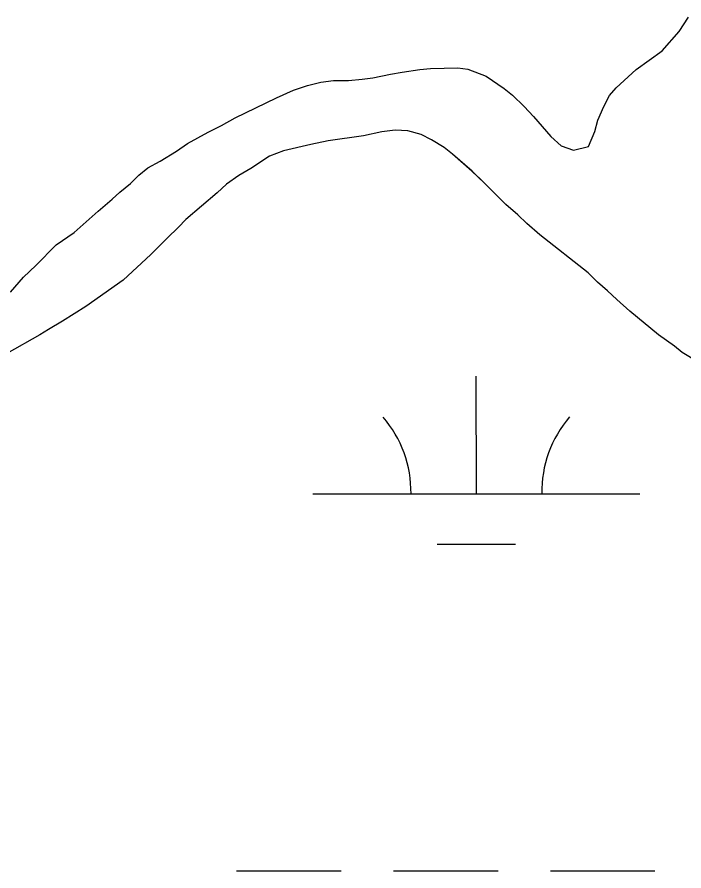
# Model space of a CAD drawing. Extents: x 3279314 to 3317160, y 734079 to 759431.
# Drawn here: x 3309126.6 to 3309330.7, y 755527.9 to 755789.3 of the extents above; entities that cross this region are included whole.
import ezdxf

# ---------------------------------------------------------------- set-up
doc = ezdxf.new("R2010")
doc.units = 0
doc.layers.add('V-SITE-VEGE', color=7, linetype='Continuous')
doc.layers.add('V-WETL-SWMP', color=7, linetype='Continuous')

msp = doc.modelspace()

# ---------------------------------------------------------------- linework, layer by layer
at = {"layer": 'V-SITE-VEGE'}
for p, q in [((3309242.35, 755754.63), (3309238.25, 755754.18)), ((3309246.14, 755754.46), (3309242.35, 755754.63)), ((3309250.23, 755753.34), (3309246.14, 755754.46)), ((3309232.56, 755752.94), (3309221.83, 755751.41)), ((3309238.25, 755754.18), (3309232.56, 755752.94)), ((3309253.38, 755751.75), (3309250.23, 755753.34)), ((3309257.31, 755749.37), (3309253.38, 755751.75)), ((3309216.46, 755750.32), (3309208.1, 755748.3)), ((3309221.83, 755751.41), (3309216.46, 755750.32)), ((3309259.83, 755747.31), (3309257.31, 755749.37)), ((3309203.83, 755746.74), (3309198.14, 755742.98)), ((3309208.1, 755748.3), (3309203.83, 755746.74)), ((3309265.8, 755742.08), (3309259.83, 755747.31)), ((3309198.14, 755742.98), (3309194.5, 755740.78)), ((3309269.58, 755738.6), (3309265.8, 755742.08)), ((3309194.5, 755740.78), (3309190.7, 755738.12)), ((3309190.7, 755738.12), (3309187.85, 755735.45)), ((3309276.18, 755731.95), (3309269.58, 755738.6)), ((3309187.85, 755735.45), (3309178.2, 755727.28)), ((3309279.79, 755728.77), (3309276.18, 755731.95)), ((3309282.62, 755726.08), (3309279.79, 755728.77)), ((3309178.2, 755727.28), (3309175.98, 755724.93)), ((3309286.55, 755722.59), (3309282.62, 755726.08)), ((3309175.98, 755724.93), (3309172.5, 755721.63)), ((3309172.5, 755721.63), (3309167.59, 755716.6)), ((3309301.33, 755711.02), (3309286.55, 755722.59)), ((3309167.59, 755716.6), (3309159.04, 755708.74)), ((3309304.16, 755708.17), (3309301.33, 755711.02)), ((3309159.04, 755708.74), (3309147.65, 755700.74)), ((3309307.31, 755705.48), (3309304.16, 755708.17)), ((3309310.13, 755702.79), (3309307.31, 755705.48)), ((3309314.06, 755699.3), (3309310.13, 755702.79)), ((3309147.65, 755700.74), (3309140.53, 755696.2)), ((3309322.87, 755692.01), (3309314.06, 755699.3)), ((3309140.53, 755696.2), (3309136.26, 755693.69)), ((3309133.57, 755691.97), (3309123.46, 755686.33)), ((3309136.26, 755693.69), (3309133.57, 755691.97)), ((3309327.74, 755688.52), (3309322.87, 755692.01)), ((3309330.1, 755686.62), (3309327.74, 755688.52)), ((3309334.98, 755683.6), (3309330.1, 755686.62))]:
    msp.add_line(p, q, dxfattribs=at)
msp.add_lwpolyline([(3309124.64, 755705.09), (3309128.6, 755709.65), (3309132.4, 755713.27), (3309138.57, 755719.55), (3309144.11, 755723.32), (3309151.39, 755729.91), (3309155.67, 755733.52), (3309158.04, 755735.72), (3309161.36, 755738.39), (3309163.9, 755740.91), (3309166.59, 755743.1), (3309170.38, 755745.14), (3309175.44, 755748.27), (3309178.76, 755750.62), (3309185.09, 755754.07), (3309189.2, 755756.11), (3309193.31, 755758.46), (3309205.95, 755764.56), (3309211.17, 755766.9), (3309215.43, 755768.31), (3309219.54, 755769.4), (3309223.48, 755769.85), (3309228.06, 755769.84), (3309232.16, 755770.29), (3309235.47, 755770.75), (3309240.84, 755771.84), (3309244.47, 755772.45), (3309249.84, 755773.22), (3309253.15, 755773.52), (3309261.51, 755773.81), (3309264.51, 755773.32), (3309270.18, 755771.25), (3309275.69, 755767.44), (3309278.2, 755765.38), (3309281.82, 755761.9), (3309284.64, 755758.89), (3309289.98, 755752.71), (3309293.13, 755749.86), (3309296.91, 755748.58), (3309301.49, 755749.67), (3309303.4, 755754.24), (3309304.36, 755757.7), (3309306.11, 755761.96), (3309307.86, 755765.26), (3309309.92, 755767.62), (3309316.09, 755773.27), (3309324, 755778.92), (3309329.23, 755784.9), (3309332.09, 755789.3)], dxfattribs=at)
at = {"layer": 'V-WETL-SWMP'}
for p, q in [((3309329.23, 755784.9), (3309332.09, 755789.3)), ((3309329.23, 755784.9), (3309332.09, 755789.3)), ((3309324, 755778.92), (3309329.23, 755784.9)), ((3309324, 755778.92), (3309329.23, 755784.9)), ((3309316.09, 755773.27), (3309324, 755778.92)), ((3309316.09, 755773.27), (3309324, 755778.92)), ((3309244.47, 755772.45), (3309249.84, 755773.22)), ((3309244.47, 755772.45), (3309249.84, 755773.22)), ((3309249.84, 755773.22), (3309253.15, 755773.52)), ((3309249.84, 755773.22), (3309253.15, 755773.52)), ((3309253.15, 755773.52), (3309261.51, 755773.81)), ((3309253.15, 755773.52), (3309261.51, 755773.81)), ((3309261.51, 755773.81), (3309264.51, 755773.32)), ((3309261.51, 755773.81), (3309264.51, 755773.32)), ((3309264.51, 755773.32), (3309270.18, 755771.25)), ((3309264.51, 755773.32), (3309270.18, 755771.25)), ((3309309.92, 755767.62), (3309316.09, 755773.27)), ((3309309.92, 755767.62), (3309316.09, 755773.27)), ((3309228.06, 755769.84), (3309232.16, 755770.29)), ((3309228.06, 755769.84), (3309232.16, 755770.29)), ((3309232.16, 755770.29), (3309235.47, 755770.75)), ((3309232.16, 755770.29), (3309235.47, 755770.75)), ((3309235.47, 755770.75), (3309240.84, 755771.84)), ((3309235.47, 755770.75), (3309240.84, 755771.84)), ((3309240.84, 755771.84), (3309244.47, 755772.45)), ((3309240.84, 755771.84), (3309244.47, 755772.45)), ((3309270.18, 755771.25), (3309275.69, 755767.44)), ((3309270.18, 755771.25), (3309275.69, 755767.44)), ((3309211.17, 755766.91), (3309215.43, 755768.31)), ((3309211.17, 755766.91), (3309215.43, 755768.31)), ((3309215.43, 755768.31), (3309219.54, 755769.4)), ((3309215.43, 755768.31), (3309219.54, 755769.4)), ((3309219.54, 755769.4), (3309223.48, 755769.85)), ((3309219.54, 755769.4), (3309223.48, 755769.85)), ((3309223.48, 755769.85), (3309228.06, 755769.84)), ((3309223.48, 755769.85), (3309228.06, 755769.84)), ((3309275.69, 755767.44), (3309278.2, 755765.38)), ((3309275.69, 755767.44), (3309278.2, 755765.38)), ((3309307.86, 755765.26), (3309309.92, 755767.62)), ((3309307.86, 755765.26), (3309309.92, 755767.62)), ((3309205.95, 755764.56), (3309211.17, 755766.91)), ((3309205.95, 755764.56), (3309211.17, 755766.91)), ((3309278.2, 755765.38), (3309281.82, 755761.89)), ((3309278.2, 755765.38), (3309281.82, 755761.89)), ((3309306.11, 755761.96), (3309307.86, 755765.26)), ((3309306.11, 755761.96), (3309307.86, 755765.26)), ((3309193.31, 755758.46), (3309205.95, 755764.56)), ((3309193.31, 755758.46), (3309205.95, 755764.56)), ((3309281.82, 755761.89), (3309284.64, 755758.89)), ((3309281.82, 755761.89), (3309284.64, 755758.89)), ((3309304.36, 755757.7), (3309306.11, 755761.96)), ((3309304.36, 755757.7), (3309306.11, 755761.96)), ((3309189.2, 755756.11), (3309193.31, 755758.46)), ((3309189.2, 755756.11), (3309193.31, 755758.46)), ((3309284.64, 755758.89), (3309289.98, 755752.71)), ((3309284.64, 755758.89), (3309289.98, 755752.71)), ((3309303.4, 755754.24), (3309304.36, 755757.7)), ((3309303.4, 755754.24), (3309304.36, 755757.7)), ((3309185.09, 755754.07), (3309189.2, 755756.11)), ((3309185.09, 755754.07), (3309189.2, 755756.11)), ((3309242.35, 755754.63), (3309238.25, 755754.18)), ((3309242.35, 755754.63), (3309238.25, 755754.18)), ((3309246.14, 755754.46), (3309242.35, 755754.63)), ((3309246.14, 755754.46), (3309242.35, 755754.63)), ((3309250.23, 755753.34), (3309246.14, 755754.46)), ((3309250.23, 755753.34), (3309246.14, 755754.46)), ((3309178.76, 755750.63), (3309185.09, 755754.07)), ((3309178.76, 755750.63), (3309185.09, 755754.07)), ((3309232.56, 755752.94), (3309221.83, 755751.4)), ((3309232.56, 755752.94), (3309221.83, 755751.4)), ((3309238.25, 755754.18), (3309232.56, 755752.94)), ((3309238.25, 755754.18), (3309232.56, 755752.94)), ((3309253.38, 755751.75), (3309250.23, 755753.34)), ((3309253.38, 755751.75), (3309250.23, 755753.34)), ((3309257.32, 755749.37), (3309253.38, 755751.75)), ((3309257.32, 755749.37), (3309253.38, 755751.75)), ((3309289.98, 755752.71), (3309293.13, 755749.86)), ((3309289.98, 755752.71), (3309293.13, 755749.86)), ((3309301.49, 755749.67), (3309303.4, 755754.24)), ((3309301.49, 755749.67), (3309303.4, 755754.24)), ((3309175.44, 755748.27), (3309178.76, 755750.63)), ((3309175.44, 755748.27), (3309178.76, 755750.63)), ((3309216.46, 755750.32), (3309208.1, 755748.3)), ((3309216.46, 755750.32), (3309208.1, 755748.3)), ((3309221.83, 755751.4), (3309216.46, 755750.32)), ((3309221.83, 755751.4), (3309216.46, 755750.32)), ((3309259.83, 755747.31), (3309257.32, 755749.37)), ((3309259.83, 755747.31), (3309257.32, 755749.37)), ((3309293.13, 755749.86), (3309296.91, 755748.58)), ((3309293.13, 755749.86), (3309296.91, 755748.58)), ((3309296.91, 755748.58), (3309301.49, 755749.67)), ((3309296.91, 755748.58), (3309301.49, 755749.67)), ((3309170.38, 755745.14), (3309175.44, 755748.27)), ((3309170.38, 755745.14), (3309175.44, 755748.27)), ((3309203.83, 755746.74), (3309198.14, 755742.98)), ((3309203.83, 755746.74), (3309198.14, 755742.98)), ((3309208.1, 755748.3), (3309203.83, 755746.74)), ((3309208.1, 755748.3), (3309203.83, 755746.74)), ((3309265.81, 755742.08), (3309259.83, 755747.31)), ((3309265.81, 755742.08), (3309259.83, 755747.31)), ((3309166.59, 755743.1), (3309170.38, 755745.14)), ((3309166.59, 755743.1), (3309170.38, 755745.14)), ((3309163.9, 755740.91), (3309166.59, 755743.1)), ((3309163.9, 755740.91), (3309166.59, 755743.1)), ((3309198.14, 755742.98), (3309194.5, 755740.79)), ((3309198.14, 755742.98), (3309194.5, 755740.79)), ((3309269.58, 755738.6), (3309265.81, 755742.08)), ((3309269.58, 755738.6), (3309265.81, 755742.08)), ((3309161.36, 755738.39), (3309163.9, 755740.91)), ((3309161.36, 755738.39), (3309163.9, 755740.91)), ((3309194.5, 755740.79), (3309190.7, 755738.12)), ((3309194.5, 755740.79), (3309190.7, 755738.12)), ((3309158.04, 755735.72), (3309161.36, 755738.39)), ((3309158.04, 755735.72), (3309161.36, 755738.39)), ((3309190.7, 755738.12), (3309187.85, 755735.45)), ((3309190.7, 755738.12), (3309187.85, 755735.45)), ((3309276.18, 755731.94), (3309269.58, 755738.6)), ((3309276.18, 755731.94), (3309269.58, 755738.6)), ((3309151.39, 755729.91), (3309155.67, 755733.52)), ((3309151.39, 755729.91), (3309155.67, 755733.52)), ((3309155.67, 755733.52), (3309158.04, 755735.72)), ((3309155.67, 755733.52), (3309158.04, 755735.72)), ((3309187.85, 755735.45), (3309178.2, 755727.28)), ((3309187.85, 755735.45), (3309178.2, 755727.28)), ((3309279.79, 755728.78), (3309276.18, 755731.94)), ((3309279.79, 755728.78), (3309276.18, 755731.94)), ((3309144.11, 755723.32), (3309151.39, 755729.91)), ((3309144.11, 755723.32), (3309151.39, 755729.91)), ((3309282.62, 755726.08), (3309279.79, 755728.78)), ((3309282.62, 755726.08), (3309279.79, 755728.78)), ((3309178.2, 755727.28), (3309175.98, 755724.93)), ((3309178.2, 755727.28), (3309175.98, 755724.93)), ((3309286.55, 755722.6), (3309282.62, 755726.08)), ((3309286.55, 755722.6), (3309282.62, 755726.08)), ((3309138.57, 755719.55), (3309144.11, 755723.32)), ((3309138.57, 755719.55), (3309144.11, 755723.32)), ((3309175.98, 755724.93), (3309172.5, 755721.63)), ((3309175.98, 755724.93), (3309172.5, 755721.63)), ((3309172.5, 755721.63), (3309167.59, 755716.6)), ((3309172.5, 755721.63), (3309167.59, 755716.6)), ((3309301.33, 755711.02), (3309286.55, 755722.6)), ((3309301.33, 755711.02), (3309286.55, 755722.6)), ((3309132.4, 755713.27), (3309138.57, 755719.55)), ((3309132.4, 755713.27), (3309138.57, 755719.55)), ((3309167.59, 755716.6), (3309159.04, 755708.74)), ((3309167.59, 755716.6), (3309159.04, 755708.74)), ((3309128.6, 755709.65), (3309132.4, 755713.27)), ((3309128.6, 755709.65), (3309132.4, 755713.27)), ((3309304.16, 755708.17), (3309301.33, 755711.02)), ((3309304.16, 755708.17), (3309301.33, 755711.02)), ((3309124.64, 755705.09), (3309128.6, 755709.65)), ((3309124.64, 755705.09), (3309128.6, 755709.65)), ((3309159.04, 755708.74), (3309147.65, 755700.74)), ((3309159.04, 755708.74), (3309147.65, 755700.74)), ((3309307.31, 755705.48), (3309304.16, 755708.17)), ((3309307.31, 755705.48), (3309304.16, 755708.17)), ((3309310.13, 755702.79), (3309307.31, 755705.48)), ((3309310.13, 755702.79), (3309307.31, 755705.48)), ((3309314.06, 755699.3), (3309310.13, 755702.79)), ((3309314.06, 755699.3), (3309310.13, 755702.79)), ((3309147.65, 755700.74), (3309140.53, 755696.2)), ((3309147.65, 755700.74), (3309140.53, 755696.2)), ((3309322.87, 755692.01), (3309314.06, 755699.3)), ((3309322.87, 755692.01), (3309314.06, 755699.3)), ((3309140.53, 755696.2), (3309136.26, 755693.69)), ((3309140.53, 755696.2), (3309136.26, 755693.69)), ((3309133.57, 755691.97), (3309123.46, 755686.33)), ((3309133.57, 755691.97), (3309123.46, 755686.33)), ((3309136.26, 755693.69), (3309133.57, 755691.97)), ((3309136.26, 755693.69), (3309133.57, 755691.97)), ((3309327.75, 755688.52), (3309322.87, 755692.01)), ((3309327.75, 755688.52), (3309322.87, 755692.01)), ((3309330.1, 755686.62), (3309327.75, 755688.52)), ((3309330.1, 755686.62), (3309327.75, 755688.52)), ((3309334.98, 755683.6), (3309330.1, 755686.62)), ((3309334.98, 755683.6), (3309330.1, 755686.62)), ((3309267.14, 755643.36), (3309267.13, 755679.36)), ((3309217.14, 755643.33), (3309317.14, 755643.38)), ((3309255.15, 755627.92), (3309279.15, 755627.93)), ((3309193.79, 755527.89), (3309225.79, 755527.9)), ((3309241.79, 755527.91), (3309273.79, 755527.93)), ((3309289.79, 755527.94), (3309321.79, 755527.95))]:
    msp.add_line(p, q, dxfattribs=at)
for centre, start, end in [((3309211.9, 755643.8), 359.2573, 40.801), ((3309322.39, 755643.86), 139.2573, 180.801)]:
    msp.add_arc(centre, 35.25, start, end, dxfattribs=at)

doc.saveas('drawing.dxf')
